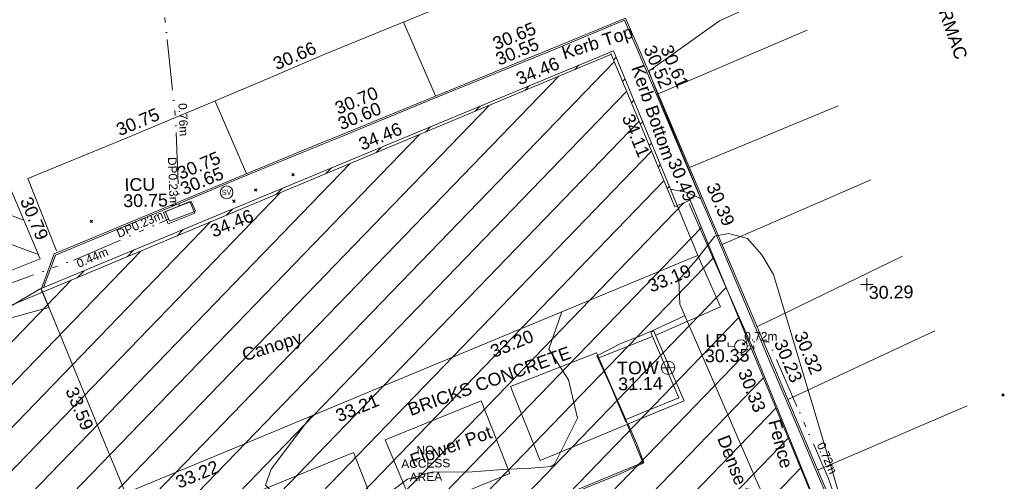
# Model space of a CAD drawing. Header units: millimetres. Extents: x -287732 to 520720, y -103372 to 287754.
# Tile 333 of 380: x 310614 to 339498, y 144677 to 158229. Entities that reach past the tile are written whole.
import ezdxf

# ---------------------------------------------------------------- set-up
doc = ezdxf.new("R2010")
doc.units = ezdxf.units.MM
for name, pattern in [('IMPORT-HIDDEN2 _3_', [4762.5, 3175, -1587.5]), ('IMPORT-UG_EIR_QLB2 _2_', [2750, 1500, -300.0000000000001, 0, -300.0000000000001, 150, -300.0000000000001, 0, -200]), ('IMPORT-UG_ELEC_STREET LIGHTING_QLB2 _2_', [2700, 1500, -300.0000000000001, 0, -250, 150, -300.0000000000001, 0, -200])]:
    doc.linetypes.add(name, pattern=pattern)
for name, color, linetype, lineweight, true_color in [('00_TOPO_FURN_LAMP_POST', 7, 'Continuous', 9, 0x666666), ('00_TOPO_SERV_STOP_VALVE', 7, 'Continuous', 9, 0x666666), ('00_TOPO_TOP_OF_WALL', 7, 'Continuous', 9, 0x666666), ('00_UAV_BUILDING_CANOPY', 7, 'Continuous', 9, 0xff7fff), ('00_UAV_BUILDING_HATCH', 7, 'Continuous', 9, 0x999999), ('00_UAV_CONCRETE', 9, 'Continuous', 9, 0x808080), ('00_UAV_FENCE', 7, 'Continuous', 9, 0x264c2f), ('00_UAV_FURN_FLOWER_POT', 9, 'Continuous', 9, 0x808080), ('00_UAV_FURN_LAMP_POST', 7, 'Continuous', 9, 0xa50000), ('00_UAV_GATE', 7, 'Continuous', 9, 0xa50000), ('00_UAV_KERB_BOTTOM', 1, 'Continuous', 9, 0xff0000), ('00_UAV_KERB_TOP', 7, 'Continuous', 9, 0xa500a5), ('00_UAV_LEVEL_SPOT', 7, 'Continuous', 9, 0x666666), ('00_UAV_ROAD_MARKING_WHITE_CONTINUOUS', 7, 'Continuous', 9, 0x999999), ('00_UAV_ROAD_MARKING_YELLOW_CONTINUOUS', 40, 'Continuous', 9, 0xffbf00), ('00_UAV_SERV_IC', 5, 'Continuous', 9, 0x0000ff), ('00_UAV_TOP_OF_WALL', 7, 'Continuous', 9, 0x666666), ('00_UAV_TREE_LINE', 7, 'Continuous', 9, 0x52a552), ('00_UAV_WALL', 7, 'Continuous', 9, 0x7c00a5), ('00_UAV_WALL_RETAINING', 7, 'Continuous', 9, 0x7c00a5), ('01_DTM_CONTOUR_MNR', 7, 'Continuous', 9, 0xa5a552), ('12333-PUM-2D-U-0001-C01 - Rev2_REVIT IMPORT_dwg', 7, 'Continuous', 9, 0x767676), ('PUM-CHAMBER EXTENTS', 6, 'IMPORT-HIDDEN2 _3_', 9, 0xff00ff), ('PUM-EIRCOMM-MH', 6, 'Continuous', 9, 0xff00ff), ('PUM-EIRCOMM-NOTES', 6, 'Continuous', 9, 0xff00ff), ('PUM-EIRCOMM-QLB2', 6, 'IMPORT-UG_EIR_QLB2 _2_', 9, 0xff00ff), ('PUM-ELECTRIC-SL-QLB2', 7, 'IMPORT-UG_ELEC_STREET LIGHTING_QLB2 _2_', 9, 0xff7f7f), ('PUM-UNABLE TO SURVEY', 190, 'Continuous', 9, 0x7f00ff)]:
    doc.layers.add(name, color=color, linetype=linetype, lineweight=lineweight, true_color=true_color)
doc.layers.add('00_UAV_SURVEY_TEXT', color=7, linetype='Continuous', lineweight=9)
doc.layers.add('GEN-TEXT', color=7, linetype='Continuous', lineweight=9)
doc.styles.add('Arial_1', font='arial.ttf', dxfattribs={"height": 250})
doc.styles.add('Swis721 Lt BT', font='swissl.ttf', dxfattribs={"height": 399.9999999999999})
doc.styles.add('Swis721 Lt BT_2', font='swissl.ttf', dxfattribs={"height": 375})

# ---------------------------------------------------------------- blocks, each defined once
blk = doc.blocks.new('12333-PUM-2D-U-0001-C01 - Rev2_REVIT IMPORT_dwg_MSL_Lamp_Post_SYM-2077240-Site Location Plan Proposed')
at = {"layer": '00_TOPO_FURN_LAMP_POST', "color": 254, "true_color": 0xcccccc, "flags": 128}
for points in [[(-500.1060478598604, 0), (-1000.212095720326, 0), (-1000.212095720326, 316.7338303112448)], [(500.1060478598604, 0), (1000.21209571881, 0), (1000.21209571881, -316.7338303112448)]]:
    blk.add_lwpolyline(points, dxfattribs=at)
at = {"layer": '00_TOPO_FURN_LAMP_POST', "color": 254, "true_color": 0xcccccc}
blk.add_circle((0, 0), 500.1060478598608, dxfattribs=at)
blk = doc.blocks.new('12333-PUM-2D-U-0001-C01 - Rev2_REVIT IMPORT_dwg__U94-2077624-Site Location Plan Proposed')
at = {"layer": '00_UAV_GATE', "color": 9, "true_color": 0xe1aaaa, "flags": 128}
blk.add_lwpolyline([(111.6463243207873, -278.4512493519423), (-111.6463243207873, 278.4512493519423), (4319.520987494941, 1408.715680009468), (4096.228338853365, 1965.618178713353)], close=True, dxfattribs=at)
blk = doc.blocks.new('12333-PUM-2D-U-0001-C01 - Rev2_REVIT IMPORT_dwg_MSL_Sluice_Valve_SYM-2077246-Site Location Plan Proposed')
at = {"layer": '00_TOPO_SERV_STOP_VALVE', "color": 254, "true_color": 0xcccccc}
blk.add_circle((0, 0), 500.0000000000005, dxfattribs=at)
at = {"layer": '00_TOPO_SERV_STOP_VALVE', "insert": (0, 198.9876086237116), "char_height": 399.9999999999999, "width": 785.1100955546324, "attachment_point": 2, "line_spacing_factor": 1.005061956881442, "style": 'Swis721 Lt BT'}
blk.add_mtext('SV', dxfattribs=at)
blk = doc.blocks.new('12333-PUM-2D-U-0001-C01 - Rev2_REVIT IMPORT_dwg_TOW-2077249-Site Location Plan Proposed')
at = {"layer": '00_TOPO_TOP_OF_WALL', "color": 254, "true_color": 0xcccccc, "flags": 128}
for points in [[(0, 525.0554400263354), (0, 0), (-525.0554401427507, 0)], [(525.0554401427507, 0), (0, 0), (0, -525.0554400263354)]]:
    blk.add_lwpolyline(points, dxfattribs=at)
at = {"layer": '00_TOPO_TOP_OF_WALL', "color": 254, "true_color": 0xcccccc}
blk.add_circle((0, 0), 525.0554401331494, dxfattribs=at)
blk = doc.blocks.new('12333-PUM-2D-U-0001-C01 - Rev2_REVIT IMPORT_dwg_UAV-2077255-Site Location Plan Proposed')
at = {"layer": '00_UAV_LEVEL_SPOT', "color": 254, "true_color": 0xcccccc, "flags": 128}
for points in [[(0, -500.0000000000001), (0, 0), (-500.0000000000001, 0)], [(500.0000000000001, 0), (0, 0), (0, 500.0000000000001)]]:
    blk.add_lwpolyline(points, dxfattribs=at)
blk = doc.blocks.new('12333-PUM-2D-U-0001-C01 - Rev2_REVIT IMPORT_dwg_MGS62954_T2_Galway_ITM_3d_Rev1-2077680-Site Location Plan Proposed')
at = {"layer": '00_UAV_BUILDING_HATCH', "true_color": 0xcccccc}
h = blk.add_hatch(dxfattribs=at)
h.set_pattern_fill('FP_1', color=254, style=0, pattern_type=2)
h.set_pattern_definition([(45, (0, 0), (-441.9417382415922, 441.9417382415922), [])])
h.paths.add_polyline_path([(534215818.8907642, 725700193.7501316), (534232615.5159976, 725706887.0328047), (534234405.0000001, 725702380.0000002), (534234483.3388412, 725702412.4398726), (534232690.0760001, 725706990.9350002), (534215776.0760002, 725700302.9350003)])
at = {"layer": '00_UAV_BUILDING_CANOPY', "color": 254, "true_color": 0xcccccc, "flags": 128}
blk.add_lwpolyline([(534215776.076, 725700302.9350002), (534220425.7790449, 725702141.4837743), (534225075.4820897, 725703980.0325483), (534229725.1851348, 725705818.5813223), (534232690.076, 725706990.9350002), (534233338.5725529, 725705335.2165861), (534235060.076, 725700939.9350001), (534234882.8830224, 725700869.8834245), (534230233.074241, 725699031.6252935), (534225583.2654598, 725697193.3671623), (534220933.4566785, 725695355.1090313), (534218148.076, 725694253.9350001), (534217429.043831, 725696087.5882844)], close=True, dxfattribs=at)
at = {"layer": '00_UAV_CONCRETE', "color": 254, "true_color": 0xcccccc}
blk.add_line((534233688.3804887, 725698584.319699), (534232101.9358066, 725697988.2620902), dxfattribs=at)
at = {"layer": '00_UAV_CONCRETE', "color": 254, "true_color": 0xcccccc, "flags": 128}
blk.add_lwpolyline([(534235060.076, 725700939.9350001), (534235692.7485, 725699418.9545), (534233857.7485, 725698647.9545002), (534233779.3595882, 725698618.5022868)], dxfattribs=at)
at = {"layer": '00_UAV_FENCE', "color": 254, "true_color": 0xcccccc, "flags": 128}
blk.add_lwpolyline([(534234832.5930001, 725702462.7025001), (534235712.5930001, 725700362.7025), (534236685.5930001, 725698029.7025), (534236754.8673746, 725697849.9004718), (534237931.5930001, 725694795.7025001), (534238551.0853535, 725693184.2417426), (534239042.5930001, 725691905.7025), (534240690.2911608, 725688671.8132988), (534240721.9322782, 725688609.712199)], dxfattribs=at)
at = {"layer": '00_UAV_FURN_FLOWER_POT', "color": 254, "true_color": 0xcccccc, "flags": 128}
for points in [[(534232899.2690578, 725696014.3866738), (534232749.7485, 725695954.9545001), (534230332.7485, 725695000.9545001), (534229493.7485, 725697184.9545001), (534232039.7485, 725698136.9545001), (534232101.9358066, 725697988.2620902), (534232865.7485, 725696161.9545001), (534232912.2772751, 725696019.5572448)], [(534229428.3009306, 725694631.7669566), (534226642.1935, 725693545.978), (534225793.1935, 725695685.978), (534228624.1534408, 725696782.1870767)]]:
    blk.add_lwpolyline(points, close=True, dxfattribs=at)
blk.add_lwpolyline([(534220611.1935, 725693685.9780002), (534222786.1935, 725694527.9780002), (534224858.5225, 725695336.2695), (534225656.5225002, 725693176.2695)], dxfattribs=at)
at = {"layer": '00_UAV_KERB_BOTTOM', "color": 254, "true_color": 0xcccccc, "flags": 128}
blk.add_lwpolyline([(534215786.6146466, 725700307.1021081), (534216181.7485, 725701315.9545), (534219820.8003632, 725702761.3397483), (534221667.2950001, 725703494.7440002), (534224117.2950001, 725704451.7440002), (534224473.4276733, 725704591.0216199), (534227661.295, 725705837.7440002), (534229131.4903687, 725706407.3302213), (534231032.2950002, 725707143.7440003), (534233058.2950001, 725707944.7440002), (534233354.6905473, 725707220.4945699), (534234023.295, 725705586.7440002), (534235234.2913436, 725702589.017175), (534235386.295, 725702212.7440001), (534237104.1221594, 725697954.6488671), (534237529.2950001, 725696900.7440002), (534238528.295, 725694410.7440002), (534238982.4704008, 725693321.8751311), (534239542.854, 725691978.3760003), (534240859.2123395, 725688659.6395067), (534240849.3084028, 725688684.6088142)], dxfattribs=at)
at = {"layer": '00_UAV_KERB_TOP', "color": 254, "true_color": 0xcccccc, "flags": 128}
blk.add_lwpolyline([(534215850.1531303, 725700332.2259927), (534216220.3859275, 725701277.5012199), (534219922.8799332, 725702748.0848826), (534221685.6195565, 725703448.2227052), (534224135.487011, 725704405.1709313), (534224575.6936716, 725704577.3285017), (534227679.4320192, 725705791.1494204), (534229233.8683861, 725706393.3724687), (534231050.5183674, 725707097.1828737), (534233030.7329338, 725707880.0811301), (534233379.9327315, 725707026.8032823), (534233976.977303, 725705567.9109509), (534235258.7573223, 725702394.9646665), (534235339.9349269, 725702194.0158495), (534237128.4844464, 725697760.6163753), (534237482.9082673, 725696882.0819179), (534238482.0172779, 725694391.8102099), (534239008.9045896, 725693128.6172003), (534239496.5384119, 725691959.5329925), (534240812.2039856, 725688642.5430651)], dxfattribs=at)
at = {"layer": '00_UAV_ROAD_MARKING_WHITE_CONTINUOUS', "color": 254, "true_color": 0xcccccc}
for p, q in [((534227447.0800925, 725705753.9680797), (534226545.4843594, 725707939.0123688)), ((534238377.7796368, 725707500.3943529), (534233976.7060492, 725705700.5851874)), ((534221860.0450813, 725703570.034542), (534220975.6559668, 725705719.6236048)), ((534234855.7369142, 725703526.0990859), (534239245.7796367, 725705260.3943529)), ((534240172.7796367, 725703067.3943532), (534235774.7066908, 725701249.9614986)), ((534241056.7796368, 725700815.394353), (534236755.9546986, 725698817.6752559)), ((534241971.7796367, 725698600.394353), (534237624.7823734, 725696662.7424388)), ((534238461.7530369, 725694576.5993437), (534242882.7796368, 725696387.394353))]:
    blk.add_line(p, q, dxfattribs=at)
at = {"layer": '00_UAV_ROAD_MARKING_WHITE_CONTINUOUS', "color": 254, "true_color": 0xcccccc, "flags": 128}
blk.add_lwpolyline([(534216248.7796367, 725701401.3943529), (534215444.7796367, 725703545.394353), (534217969.8271986, 725704527.567767), (534218110.7796368, 725704582.394353), (534220962.7796369, 725705714.3943529), (534222611.6233768, 725706384.0121162), (534224168.7796368, 725707016.3943529), (534227262.7463602, 725708217.4478164), (534227437.7796367, 725708285.394353), (534231347.7796368, 725709814.3943528), (534231917.3795166, 725710043.1023936), (534234759.7796368, 725711184.3943528), (534236509.7796368, 725711917.3943529)], dxfattribs=at)
at = {"layer": '00_UAV_ROAD_MARKING_YELLOW_CONTINUOUS', "color": 254, "true_color": 0xcccccc}
for p, q in [((534215303.7953819, 725702317.6051357), (534213830.2724244, 725702912.1803709)), ((534215709.782838, 725701306.3956383), (534212733.2489113, 725702485.0052481))]:
    blk.add_line(p, q, dxfattribs=at)
at = {"layer": '00_UAV_ROAD_MARKING_YELLOW_CONTINUOUS', "color": 254, "true_color": 0xcccccc, "flags": 128}
blk.add_lwpolyline([(534210491.7796368, 725701569.3943529), (534212824.7796367, 725702522.394353), (534214898.7796367, 725703326.3943529), (534214993.7544688, 725703089.8366694), (534215762.7796367, 725701174.3943529), (534213346.7796367, 725700264.3943529), (534213018.1859367, 725700134.0646751), (534211329.7796367, 725699464.3943529)], close=True, dxfattribs=at)
at = {"layer": '00_UAV_SERV_IC', "color": 254, "true_color": 0xcccccc, "flags": 128}
blk.add_lwpolyline([(534219404.076, 725702477.935), (534220190.076, 725702781.935), (534220322.7228174, 725702438.9731628), (534219536.7228176, 725702134.9731628)], close=True, dxfattribs=at)
at = {"layer": '00_UAV_TREE_LINE', "color": 254, "true_color": 0xcccccc, "flags": 128}
blk.add_lwpolyline([(534240202.7485169, 725685321.954598), (534238639.7485169, 725689713.9545978), (534236648.748517, 725694345.9545978), (534234502.7485169, 725699513.954598), (534234488.7485169, 725700234.9545978), (534235001.6298953, 725700804.8547807), (534235561.7763031, 725701494.8913503), (534235969.7763031, 725701567.8913502), (534236525.7763031, 725701413.8913502), (534236932.7763031, 725700921.8913503), (534237263.7763031, 725700337.8913502), (534238486.7763031, 725695972.8913503), (534240115.7763031, 725690165.8913502), (534242635.776303, 725683646.8913502), (534242773.7763031, 725682973.8913503), (534242717.7763031, 725682467.8913502), (534242436.7763031, 725682108.8913503), (534242000.7763031, 725681924.8913503), (534241743.7763031, 725681920.8913503), (534241538.7763031, 725682013.8913503), (534241265.7763031, 725682268.8913503), (534240860.7763031, 725682966.8913503)], close=True, dxfattribs=at)
at = {"layer": '00_UAV_WALL', "color": 254, "true_color": 0xcccccc, "flags": 128}
for points in [[(534232865.7485, 725696161.9545001), (534234422.7485001, 725696768.9545002), (534233688.3804887, 725698584.319699), (534233636.7485001, 725698711.9545001), (534233726.7485, 725698745.9545001)], [(534233726.7485, 725698745.9545001), (534233779.3595882, 725698618.5022868), (534234578.7485, 725696681.9545001), (534232912.2772751, 725696019.5572448)]]:
    blk.add_lwpolyline(points, dxfattribs=at)
at = {"layer": '00_UAV_WALL_RETAINING', "color": 254, "true_color": 0xcccccc, "flags": 128}
blk.add_lwpolyline([(534232899.2690578, 725696014.3866737), (534233342.7485, 725694892.9545001), (534230938.0085692, 725693946.4284973)], dxfattribs=at)
at = {"layer": '01_DTM_CONTOUR_MNR', "color": 254, "true_color": 0xcccccc, "flags": 128}
for points in [[(534237853.9135394, 725708712.7677356), (534235809.9769884, 725707816.4081692), (534233718.9143158, 725706370.9294913), (534233843.6746038, 725706012.8309098), (534233980, 725705658), (534234008.8192772, 725705584.4096386), (534234364.5728157, 725704678.4902912), (534235170.0000001, 725702610.0000001), (534234737.1892492, 725702799.578159), (534234291.2565926, 725702902.8574619)], [(534224990.1491349, 725691690.0406063), (534224806.3636364, 725691640.0000001), (534224751.4975168, 725692818.4660742), (534225177.985348, 725693627.1355313), (534226430.0000002, 725694517.2794118), (534227175.1945853, 725694726.3759427), (534228202.9571429, 725694692.5), (534229239.6331306, 725694759.0614457), (534230054.1910218, 725694781.7077353), (534230651.2303428, 725694820.8206646), (534230747.5199646, 725694882.207231), (534231446.5950816, 725696225.3328568), (534231201.3127103, 725697356.2140486), (534230642.2151278, 725698266.1067739), (534231041.9786769, 725699351.4180474)], [(534234641.3674026, 725699180.1324166), (534234431.5839052, 725699080.9058425), (534233976.3299664, 725698882.6599327), (534233805.2558482, 725698807.0906434), (534233642.4418604, 725698735.4069768), (534233554.4178082, 725698700.4908676), (534233381.9482388, 725698629.2882819), (534232754.835102, 725698392.5133196), (534232041.3333335, 725698040.6666667), (534232252.882883, 725697566.296922), (534232420.4624802, 725697185.579234), (534232847.5277218, 725696112.5585238), (534232888.3, 725696068.5), (534232900.3705469, 725696055.9967473)], [(534223631.3156459, 725696421.682178), (534222430.0000002, 725694885.6862746), (534222263.3333334, 725694420.0000001), (534222429.2847234, 725694239.7502698), (534223357.7295524, 725693075.6609313), (534223143.4552944, 725691647.8241546), (534223089.8757751, 725691380.9971473), (534223174.4737218, 725690894.5574317), (534223212.9516849, 725690281.49324), (534222544.0166389, 725689837.7476572), (534221272.8733767, 725687726.4089202), (534221030.0000001, 725687010), (534220781.8850415, 725687621.0650971), (534220265.2580196, 725688821.8549513), (534217814.2997419, 725687906.4766598), (534217796.2796018, 725687892.1435217), (534216370, 725686410.0000001), (534217264.2681896, 725684012.8536379), (534217600.0000001, 725683110), (534217089.5117335, 725683307.3745407), (534216563.8502675, 725683623.1283424), (534215901.3551969, 725684206.0795637), (534214646.4228448, 725685072.8164498)], [(534232929.6429293, 725696026.4598311), (534233169.6428572, 725695438.9285716), (534233363.6363637, 725694877.2727274), (534232648.8439113, 725694561.0540541), (534231123.1573399, 725693967.2789944), (534230951.9790843, 725693906.7261617)]]:
    blk.add_lwpolyline(points, dxfattribs=at)
at = {"xscale": 0.375, "yscale": 0.375, "zscale": 0.375}
for name, p in [('12333-PUM-2D-U-0001-C01 - Rev2_REVIT IMPORT_dwg_MSL_Sluice_Valve_SYM-2077246-Site Location Plan Proposed', (534221267.076, 725703031.9350001)), ('12333-PUM-2D-U-0001-C01 - Rev2_REVIT IMPORT_dwg_UAV-2077255-Site Location Plan Proposed', (534240000.0000001, 725700000)), ('12333-PUM-2D-U-0001-C01 - Rev2_REVIT IMPORT_dwg_MSL_Lamp_Post_SYM-2077240-Site Location Plan Proposed', (534236274.776, 725698252.8915)), ('12333-PUM-2D-U-0001-C01 - Rev2_REVIT IMPORT_dwg_TOW-2077249-Site Location Plan Proposed', (534234123.7485, 725697658.9545))]:
    blk.add_blockref(name, p, dxfattribs=at)
blk.add_blockref('12333-PUM-2D-U-0001-C01 - Rev2_REVIT IMPORT_dwg__U94-2077624-Site Location Plan Proposed', (534211676.7485, 725698338.9545001))
at = {"layer": '00_UAV_BUILDING_CANOPY', "color": 251, "true_color": 0x666666, "char_height": 375, "attachment_point": 1, "line_spacing_factor": 1.005061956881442, "style": 'Swis721 Lt BT_2'}
for s, insert, width, rotation in [('34.46', (534229775.5695292, 725706371.0428842), 1495.902363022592, 21.574441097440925), ('34.11', (534233242.3074658, 725705170.3061796), 1495.902363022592, 291.3888280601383), ('34.46', (534225125.8664842, 725704532.4941102), 1495.902363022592, 21.574441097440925), ('34.46', (534220724.2903917, 725702056.206563), 1495.902363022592, 21.574441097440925), ('33.19', (534233532.4716578, 725700218.9153895), 1495.902363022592, 21.57089836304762), ('Canopy', (534221601.7464617, 725698422.2608138), 2113.25889379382, 16.514070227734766), ('33.20', (534228879.8218482, 725698379.5340849), 1495.902363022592, 21.57089835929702), ('33.59', (534216781.830902, 725697439.8033782), 1495.902363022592, 291.4116817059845), ('33.21', (534224309.5618657, 725696572.7248226), 1495.902363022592, 21.57089836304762), ('33.22', (534219583.7555711, 725694704.4217901), 1495.902363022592, 21.570898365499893)]:
    blk.add_mtext(s, dxfattribs=dict(at, insert=insert, width=width, rotation=rotation))
at = {"layer": '00_UAV_FENCE', "color": 251, "true_color": 0x666666, "char_height": 375, "attachment_point": 1, "line_spacing_factor": 1.005061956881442, "style": 'Swis721 Lt BT_2'}
for s, insert, width, rotation in [('30.33', (534236517.0775943, 725697625.0836291), 1495.902363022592, 291.070745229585), ('Fence', (534237397.4608997, 725696121.2505819), 1681.10932225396, 284.0835291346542)]:
    blk.add_mtext(s, dxfattribs=dict(at, insert=insert, width=width, rotation=rotation))
at = {"layer": '00_UAV_FURN_FLOWER_POT', "color": 251, "true_color": 0x666666, "insert": (534226472.4019889, 725695234.7949415), "char_height": 375, "width": 2858.835627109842, "attachment_point": 1, "rotation": 19.134519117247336, "line_spacing_factor": 1.005061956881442, "style": 'Swis721 Lt BT_2'}
blk.add_mtext('Flower Pot', dxfattribs=at)
at = {"layer": '00_UAV_FURN_LAMP_POST', "color": 251, "true_color": 0x666666, "char_height": 375, "attachment_point": 1, "line_spacing_factor": 1.005061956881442, "style": 'Swis721 Lt BT_2'}
for s, insert, width in [('LP', (534235234.6507832, 725698622.6735433), 707.5855621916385), ('30.35', (534235212.1072719, 725698172.1114451), 1495.902363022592)]:
    blk.add_mtext(s, dxfattribs=dict(at, insert=insert, width=width))
at = {"layer": '00_UAV_KERB_BOTTOM', "color": 251, "true_color": 0x666666, "char_height": 375, "attachment_point": 1, "line_spacing_factor": 1.005061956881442, "style": 'Swis721 Lt BT_2'}
for s, insert, width, rotation in [('30.55', (534229185.7012248, 725706959.4294404), 1495.902363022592, 21.177470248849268), ('30.52', (534233907.712806, 725707176.6910794), 1495.902363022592, 292.256592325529), ('Kerb Bottom', (534233550.7861242, 725706600.8038731), 3414.456504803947, 288.0916642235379), ('30.60', (534224525.8827918, 725705143.2904178), 1495.902363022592, 21.359649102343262), ('30.65', (534219870.3370734, 725703313.8779632), 1495.902363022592, 21.662348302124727), ('30.39', (534235681.5631545, 725703105.1329848), 1495.902363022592, 291.98134734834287), ('30.23', (534237586.7160597, 725698475.2837313), 1495.902363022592, 291.9704395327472)]:
    blk.add_mtext(s, dxfattribs=dict(at, insert=insert, width=width, rotation=rotation))
at = {"layer": '00_UAV_KERB_TOP', "color": 251, "true_color": 0x666666, "char_height": 375, "attachment_point": 1, "line_spacing_factor": 1.005061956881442, "style": 'Swis721 Lt BT_2'}
for s, insert, width, rotation in [('30.65', (534229105.4983482, 725707416.7428918), 1495.902363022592, 21.177470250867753), ('Kerb Top', (534231132.3794706, 725707118.7883961), 2493.170605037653, 16.609474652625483), ('30.61', (534234400.7040426, 725707174.4238101), 1495.902363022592, 292.2565923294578), ('30.70', (534224444.0703595, 725705600.2855847), 1495.902363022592, 21.359649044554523), ('30.75', (534219785.8540999, 725703770.3323139), 1495.902363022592, 21.66234830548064), ('30.49', (534234562.3660429, 725703844.4103024), 1495.902363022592, 291.97626515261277), ('30.32', (534238179.247871, 725698704.1320242), 1495.902363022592, 291.9647243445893)]:
    blk.add_mtext(s, dxfattribs=dict(at, insert=insert, width=width, rotation=rotation))
at = {"layer": '00_UAV_LEVEL_SPOT', "insert": (534240051.8765643, 725699949.1441548), "char_height": 375, "width": 1495.902363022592, "attachment_point": 1, "line_spacing_factor": 1.005061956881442, "style": 'Swis721 Lt BT_2'}
blk.add_mtext('30.29', dxfattribs=at)
at = {"layer": '00_UAV_ROAD_MARKING_WHITE_CONTINUOUS', "color": 251, "true_color": 0x666666, "char_height": 375, "width": 1495.902363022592, "attachment_point": 1, "line_spacing_factor": 1.005061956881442, "style": 'Swis721 Lt BT_2'}
for s, insert, rotation in [('30.66', (534222656.9117296, 725706936.9147565), 22.10273688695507), ('30.75', (534218020.0691181, 725705080.0423042), 21.58921699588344)]:
    blk.add_mtext(s, dxfattribs=dict(at, insert=insert, rotation=rotation))
at = {"layer": '00_UAV_ROAD_MARKING_YELLOW_CONTINUOUS', "color": 251, "true_color": 0x666666, "insert": (534215546.4725812, 725703042.3492752), "char_height": 375, "width": 1495.902363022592, "attachment_point": 1, "rotation": 291.8748185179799, "line_spacing_factor": 1.005061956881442, "style": 'Swis721 Lt BT_2'}
blk.add_mtext('30.79', dxfattribs=at)
at = {"layer": '00_UAV_SERV_IC', "color": 251, "true_color": 0x666666, "char_height": 375, "attachment_point": 1, "line_spacing_factor": 1.005061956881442, "style": 'Swis721 Lt BT_2'}
for s, insert, width in [('ICU', (534218276.9455915, 725703495.6459416), 1021.012723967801), ('30.75', (534218232.117441, 725703025.2669408), 1495.902363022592)]:
    blk.add_mtext(s, dxfattribs=dict(at, insert=insert, width=width))
at = {"layer": '00_UAV_SURVEY_TEXT', "color": 251, "true_color": 0x666666, "char_height": 375, "attachment_point": 1, "line_spacing_factor": 1.005061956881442, "style": 'Swis721 Lt BT_2'}
for s, insert, width, rotation in [('TARMAC', (534242385.3594699, 725708736.2698134), 2450.430537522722, 288.3530731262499), ('BRICKS CONCRETE', (534226434.6582258, 725696725.7866101), 5617.944430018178, 18.814005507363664)]:
    blk.add_mtext(s, dxfattribs=dict(at, insert=insert, width=width, rotation=rotation))
at = {"layer": '00_UAV_TOP_OF_WALL', "char_height": 375, "attachment_point": 1, "line_spacing_factor": 1.005061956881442, "style": 'Swis721 Lt BT_2'}
for s, insert, width in [('TOW', (534232631.5755239, 725697857.5191725), 1343.937678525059), ('31.14', (534232654.0374312, 725697393.6712499), 1495.902363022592)]:
    blk.add_mtext(s, dxfattribs=dict(at, insert=insert, width=width))
at = {"layer": '00_UAV_TREE_LINE', "color": 251, "true_color": 0x666666, "insert": (534235878.932964, 725695691.7827345), "char_height": 375, "width": 2939.566865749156, "attachment_point": 1, "rotation": 290.0837976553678, "line_spacing_factor": 1.005061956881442, "style": 'Swis721 Lt BT_2'}
blk.add_mtext('Dense tree', dxfattribs=at)
blk = doc.blocks.new('12333-PUM-2D-U-0001-C01 - Rev2_REVIT IMPORT_dwg-1620468-Site Location Plan Proposed')
at = {"layer": 'PUM-CHAMBER EXTENTS', "true_color": 0xfff4d4}
h = blk.add_hatch(dxfattribs=at)
h.set_pattern_fill('FP_14', style=0, pattern_type=2)
h.set_pattern_definition([(45, (-533641079.65, -725615854.3560001), (-618.7184335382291, 618.7184335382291), [])])
h.paths.add_polyline_path([(561369.3501529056, 32961.6438213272), (583432.350152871, 42064.6438213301), (584672.3501528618, 38987.64382128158), (591969.3501528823, 41930.643821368), (585115.3501528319, 60252.64382129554), (601682.3501528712, 66542.64382133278), (593779.350152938, 86713.6438213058), (593325.3501529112, 86525.64382134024), (591535.8661504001, 91032.67662588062), (570762.3501528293, 82754.64382139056), (556580.3501529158, 77376.64382136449), (542174.3501528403, 72021.64382138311), (551469.3501528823, 54861.6438213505), (558438.2640803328, 39445.56149700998)])
at = {"layer": 'GEN-TEXT', "color": 253, "true_color": 0xaaaaaa}
for p, q in [((582109.9948137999, 87629.28848224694), (582180.7054919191, 87699.99916036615)), ((582180.7054919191, 87629.28848224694), (582109.9948137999, 87699.99916036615)), ((581003.994813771, 87199.28848231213), (581074.7054918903, 87269.99916043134)), ((581074.7054918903, 87199.28848231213), (581003.994813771, 87269.99916043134)), ((580361.9948137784, 86880.28848229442), (580432.7054918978, 86950.99916041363)), ((580432.7054918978, 86880.28848229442), (580361.9948137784, 86950.99916041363)), ((576169.9948138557, 86364.28848223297), (576240.705491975, 86434.99916035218)), ((576240.705491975, 86364.28848223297), (576169.9948138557, 86434.99916035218)), ((595238.8104272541, 82427.79813567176), (595309.5211053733, 82498.50881379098)), ((595309.5211053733, 82427.79813567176), (595238.8104272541, 82498.50881379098)), ((602823.9948138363, 80794.28848228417), (602894.7054919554, 80864.99916040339)), ((602894.7054919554, 80794.28848228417), (602823.9948138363, 80864.99916040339))]:
    blk.add_line(p, q, dxfattribs=at)
at = {"layer": 'PUM-EIRCOMM-MH', "color": 211, "true_color": 0xffaaff, "flags": 128}
blk.add_lwpolyline([(579149.3501529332, 86925.64382136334), (578382.3501529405, 86648.64382136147), (578495.3501528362, 86362.6438212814), (579262.3501529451, 86639.64382139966)], close=True, dxfattribs=at)
at = {"layer": 'PUM-EIRCOMM-QLB2', "color": 211, "true_color": 0xffaaff, "flags": 128}
for points in [[(572701.2974738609, 106952.9781499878), (574464.3501528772, 104493.6438213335), (576161.3501529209, 100355.6438212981), (578385.3501528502, 93217.64382137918), (578733.3501528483, 89328.6438212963), (578792.6037987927, 86796.80582904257)], [(525325.3501529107, 72917.6438213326), (533024.350152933, 73086.64382132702), (539037.350152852, 73518.64382135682), (543039.3501528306, 74409.64382130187), (556386.3501528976, 78874.6438213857), (562730.3501529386, 80341.64382133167), (567323.3501529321, 82112.64382128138), (572175.3501528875, 84050.64382136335), (575793.3501529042, 85310.64382137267), (578471.781148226, 86422.29634639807)]]:
    blk.add_lwpolyline(points, dxfattribs=at)
at = {"layer": 'PUM-ELECTRIC-SL-QLB2', "color": 254, "true_color": 0xffd4d4, "flags": 128}
blk.add_lwpolyline([(601457.4426041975, 71333.19576082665), (600840.3501529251, 72450.64382138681), (599516.3501529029, 72970.643821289), (597685.3501528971, 78493.64382133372), (596014.3501529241, 82511.6438213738), (595333.0868047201, 82525.5708403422)], dxfattribs=at)
at = {"layer": 'PUM-UNABLE TO SURVEY', "color": 7, "true_color": 0xfff4d4}
for p, q in [((574739.2409170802, 84339.39395276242), (591553.350152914, 91039.64382130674)), ((591526.3501529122, 91056.64382129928), (593325.3501529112, 86525.64382134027)), ((593325.3501529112, 86525.64382134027), (593403.6889939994, 86558.08369385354))]:
    blk.add_line(p, q, dxfattribs=at)
at = {"layer": 'PUM-UNABLE TO SURVEY', "color": 7, "true_color": 0xfff4d4, "flags": 128}
blk.add_lwpolyline([(593403.6889939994, 86558.08369385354), (593779.350152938, 86713.6438213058), (601682.3501528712, 66542.64382133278), (585115.3501528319, 60252.64382129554), (591969.3501528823, 41930.64382136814), (584672.3501528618, 38987.64382128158), (583432.350152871, 42064.64382132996), (561369.3501529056, 32961.64382132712), (551469.3501528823, 54861.6438213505), (542174.3501528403, 72021.64382138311), (556580.3501529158, 77376.64382136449), (570762.3501528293, 82754.64382139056), (574739.2409170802, 84339.39395276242)], dxfattribs=at)
blk.add_blockref('12333-PUM-2D-U-0001-C01 - Rev2_REVIT IMPORT_dwg_MGS62954_T2_Galway_ITM_3d_Rev1-2077680-Site Location Plan Proposed', (-533641079.6498471, -725615854.3561786))
at = {"layer": 'PUM-EIRCOMM-NOTES', "char_height": 250, "attachment_point": 2, "line_spacing_factor": 0.9417779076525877, "style": 'Arial_1'}
for s, insert, width, rotation in [('0.76m', (579080.5276352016, 89336.76896005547), 1160.025439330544, 271.34067196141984), ('DP0.23m', (578749.8672776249, 87518.33419173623), 1738.507782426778, 271.34067196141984), ('DP0.23m', (577582.2475750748, 86403.14863941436), 1738.507782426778, 22.540341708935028), ('0.44m', (576170.9860779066, 85448.74499784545), 1160.025439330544, 22.54034170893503)]:
    blk.add_mtext(s, dxfattribs=dict(at, insert=insert, width=width, rotation=rotation))
at = {"layer": 'PUM-ELECTRIC-SL-QLB2', "char_height": 250, "width": 1160.025439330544, "attachment_point": 2, "line_spacing_factor": 0.9417779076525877, "style": 'Arial_1'}
for insert, rotation in [((595786.5640010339, 82802.3277574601), 358.8288695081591), ((597780.176941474, 79118.14339013), 292.58137810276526)]:
    blk.add_mtext('0.72m', dxfattribs=dict(at, insert=insert, rotation=rotation))
at = {"layer": 'PUM-UNABLE TO SURVEY', "color": 41, "true_color": 0xffdf7f, "insert": (585889.7318609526, 79637.77133853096), "char_height": 250, "width": 1714.021757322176, "attachment_point": 2, "line_spacing_factor": 0.9417779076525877, "style": 'Arial_1'}
blk.add_mtext('NO\\PACCESS\\PAREA', dxfattribs=at)

msp = doc.modelspace()

# ---------------------------------------------------------------- block references
at = {"layer": '12333-PUM-2D-U-0001-C01 - Rev2_REVIT IMPORT_dwg', "color": 254, "linetype": 'IMPORT-UG_ELEC_STREET LIGHTING_QLB2 _2_', "true_color": 0xffd4d4, "rotation": 0.9999999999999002}
msp.add_blockref('12333-PUM-2D-U-0001-C01 - Rev2_REVIT IMPORT_dwg-1620468-Site Location Plan Proposed', (-261895.0770586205, 55869.5817132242), dxfattribs=at)

doc.saveas('drawing.dxf')
